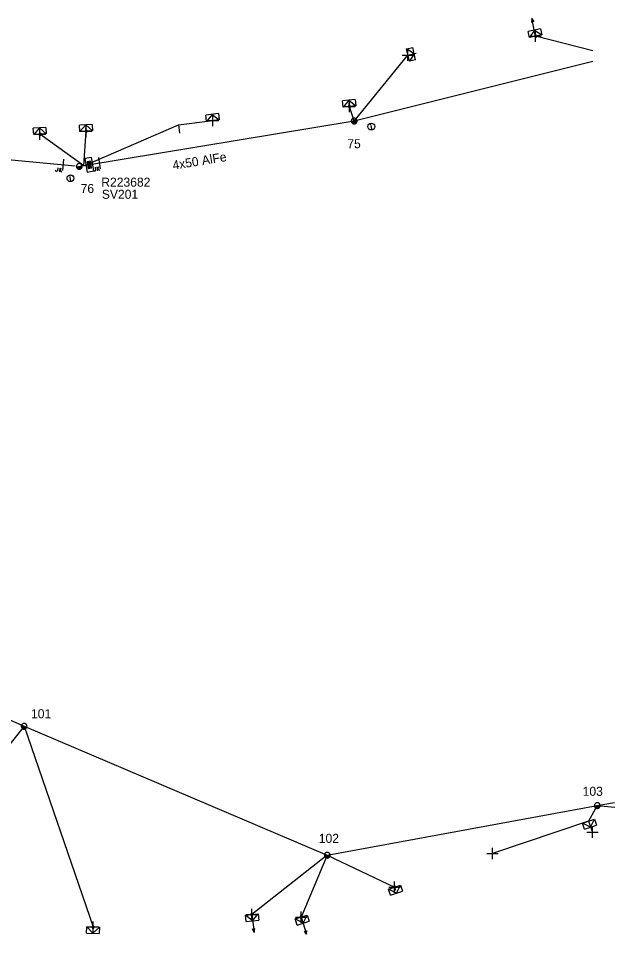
# Model space of a CAD drawing. Extents: x -544780 to -541582, y -1198995 to -1196551.
# Drawn here: x -541651.7 to -541585.8, y -1198822.4 to -1198721.1 of the extents above; entities that cross this region are included whole.
import ezdxf

# ---------------------------------------------------------------- set-up
doc = ezdxf.new("R2010")
doc.units = 0
for name, color, linetype in [('Vrstva 1', 7, 'Continuous'), ('Vrstva 10', 7, 'Continuous'), ('Vrstva 13', 7, 'Continuous'), ('Vrstva 14', 7, 'Continuous'), ('Vrstva 15', 7, 'Continuous'), ('Vrstva 18', 7, 'Continuous'), ('Vrstva 2', 7, 'Continuous'), ('Vrstva 28', 7, 'Continuous'), ('Vrstva 29', 7, 'Continuous'), ('Vrstva 30', 7, 'Continuous'), ('Vrstva 31', 7, 'Continuous'), ('Vrstva 34', 7, 'Continuous'), ('Vrstva 36', 7, 'Continuous'), ('Vrstva 52', 7, 'Continuous'), ('Vrstva 54', 7, 'Continuous'), ('Vrstva 59', 7, 'Continuous'), ('Vrstva 8', 7, 'Continuous'), ('Vrstva 9', 7, 'Continuous')]:
    doc.layers.add(name, color=color, linetype=linetype)

# ---------------------------------------------------------------- blocks, each defined once
blk = doc.blocks.new('NN440')
at = {"layer": 'Vrstva 2'}
for points in [[(0.63, 0), (0.63, 0.06), (0.62, 0.13), (0.6, 0.19), (0.58, 0.25), (0.55, 0.31), (0.51, 0.37), (0.47, 0.42), (0.42, 0.46), (0.37, 0.51), (0.32, 0.54), (0.26, 0.57), (0.2, 0.59), (0.13, 0.61), (0.07, 0.62), (0, 0.63), (-0.06, 0.62), (-0.13, 0.61), (-0.19, 0.59), (-0.26, 0.57), (-0.31, 0.54), (-0.37, 0.51), (-0.42, 0.46), (-0.47, 0.42), (-0.51, 0.37), (-0.54, 0.31), (-0.57, 0.25), (-0.6, 0.19), (-0.62, 0.13), (-0.63, 0.06), (-0.63, 0), (-0.63, -0.07), (-0.62, -0.14), (-0.6, -0.2), (-0.57, -0.26), (-0.54, -0.32), (-0.51, -0.37), (-0.47, -0.43), (-0.42, -0.47), (-0.37, -0.51), (-0.31, -0.55), (-0.26, -0.58), (-0.19, -0.6), (-0.13, -0.62), (-0.06, -0.63), (0, -0.63), (0.07, -0.63), (0.13, -0.62), (0.2, -0.6), (0.26, -0.58), (0.32, -0.55), (0.37, -0.51), (0.42, -0.47), (0.47, -0.43), (0.51, -0.37), (0.55, -0.32), (0.58, -0.26), (0.6, -0.2), (0.62, -0.14), (0.63, -0.07), (0.63, 0)], [(-0.63, 0), (0.63, 0)], [(-0.6, -0.18), (0.57, -0.18)], [(-0.51, -0.32), (0.5, -0.32)], [(-0.37, -0.47), (0.35, -0.47)]]:
    blk.add_lwpolyline(points, dxfattribs=at)
blk = doc.blocks.new('NN560')
at = {"layer": 'Vrstva 2'}
for points in [[(2, 0), (1.59, 0.14)], [(0, 0), (2, 0)], [(2, 0), (1.59, -0.13)]]:
    blk.add_lwpolyline(points, dxfattribs=at)
blk = doc.blocks.new('NN840')
at = {"layer": 'Vrstva 15'}
for points in [[(0, 0.62), (0, -0.63)], [(-0.75, -0.71), (-0.75, -0.66)], [(-0.73, -0.76), (-0.75, -0.71)], [(-0.66, -0.8), (-0.73, -0.76)], [(-0.63, -0.8), (-0.66, -0.8)], [(-0.56, -0.76), (-0.63, -0.8)], [(-0.54, -0.71), (-0.56, -0.76)], [(-0.54, -0.38), (-0.54, -0.71)], [(-0.33, -0.38), (-0.33, -0.8)], [(-0.33, -0.64), (-0.13, -0.38)], [(-0.26, -0.56), (-0.09, -0.8)]]:
    blk.add_lwpolyline(points, dxfattribs=at)
blk = doc.blocks.new('NN770')
at = {"layer": 'Vrstva 10'}
for p, q in [((0, 0.19), (0, 0.26)), ((0, -0.28), (0, 0.11))]:
    blk.add_line(p, q, dxfattribs=at)
blk.add_circle((0, -0.01), 0.375, dxfattribs=at)
blk = doc.blocks.new('NN800')
at = {"layer": 'Vrstva 1'}
for points in [[(-0.44, 0.44), (0.44, -0.44)], [(-0.44, -0.44), (0.44, 0.44)]]:
    blk.add_lwpolyline(points, dxfattribs=at)
blk = doc.blocks.new('NN620')
at = {"layer": 'Vrstva 8'}
for points in [[(0.75, 0), (-0.75, 0)], [(-0.75, 0), (-0.75, -0.75)], [(0.75, -0.75), (0.75, 0)], [(-0.75, -0.75), (0.75, -0.75)], [(0.37, -0.18), (-0.38, -0.18)], [(-0.38, -0.18), (-0.38, -0.56)], [(-0.38, -0.56), (0.37, -0.56)], [(0.32, -0.23), (-0.33, -0.23)], [(-0.33, -0.23), (-0.33, -0.51)], [(-0.33, -0.51), (0.32, -0.51)], [(0.27, -0.27), (-0.28, -0.27)], [(-0.28, -0.27), (-0.28, -0.46)], [(-0.28, -0.46), (0.27, -0.46)], [(0.23, -0.32), (-0.23, -0.32)], [(-0.23, -0.32), (-0.23, -0.42)], [(-0.23, -0.42), (0.23, -0.42)], [(-0.19, -0.37), (0.19, -0.37)], [(0.23, -0.42), (0.23, -0.32)], [(0.27, -0.46), (0.27, -0.27)], [(0.32, -0.51), (0.32, -0.23)], [(0.37, -0.56), (0.37, -0.18)]]:
    blk.add_lwpolyline(points, dxfattribs=at)
blk = doc.blocks.new('NN630')
at = {"layer": 'Vrstva 9'}
for points in [[(0, -0.7), (-0.7, 0)], [(-0.7, -0.7), (-0.7, 0), (0.7, 0), (0.7, -0.7)], [(-0.7, -0.7), (0.7, -0.7)], [(0, -0.7), (0.7, 0)]]:
    blk.add_lwpolyline(points, dxfattribs=at)
blk = doc.blocks.new('NN500')
at = {"layer": 'Vrstva 2'}
for points in [[(0, -0.24), (0.02, -0.23), (0.05, -0.23), (0.07, -0.22), (0.09, -0.22), (0.12, -0.2), (0.14, -0.19), (0.16, -0.18), (0.17, -0.16), (0.19, -0.14), (0.2, -0.12), (0.21, -0.1), (0.22, -0.07), (0.23, -0.05), (0.23, -0.02), (0.23, 0), (0.23, 0.02), (0.23, 0.05), (0.22, 0.07), (0.21, 0.1), (0.2, 0.12), (0.19, 0.14), (0.17, 0.16), (0.16, 0.17), (0.14, 0.19), (0.12, 0.2), (0.09, 0.21), (0.07, 0.22), (0.05, 0.23), (0.02, 0.23), (0, 0.23), (-0.03, 0.23), (-0.05, 0.23), (-0.07, 0.22), (-0.1, 0.21), (-0.12, 0.2), (-0.14, 0.19), (-0.16, 0.17), (-0.18, 0.16), (-0.19, 0.14), (-0.2, 0.12), (-0.22, 0.1), (-0.22, 0.07), (-0.23, 0.05), (-0.23, 0.02), (-0.24, 0), (-0.23, -0.02), (-0.23, -0.05), (-0.22, -0.07), (-0.22, -0.1), (-0.2, -0.12), (-0.19, -0.14), (-0.18, -0.16), (-0.16, -0.18), (-0.14, -0.19), (-0.12, -0.2), (-0.1, -0.22), (-0.07, -0.22), (-0.05, -0.23), (-0.03, -0.23), (0, -0.24)], [(0, -0.24), (0.02, -0.23), (0.05, -0.23), (0.07, -0.22), (0.09, -0.22), (0.12, -0.2), (0.14, -0.19), (0.16, -0.18), (0.17, -0.16), (0.19, -0.14), (0.2, -0.12), (0.21, -0.1), (0.22, -0.07), (0.23, -0.05), (0.23, -0.02), (0.23, 0), (0.23, 0.02), (0.23, 0.05), (0.22, 0.07), (0.21, 0.1), (0.2, 0.12), (0.19, 0.14), (0.17, 0.16), (0.16, 0.17), (0.14, 0.19), (0.12, 0.2), (0.09, 0.21), (0.07, 0.22), (0.05, 0.23), (0.02, 0.23), (0, 0.23), (-0.03, 0.23), (-0.05, 0.23), (-0.07, 0.22), (-0.1, 0.21), (-0.12, 0.2), (-0.14, 0.19), (-0.16, 0.17), (-0.18, 0.16), (-0.19, 0.14), (-0.2, 0.12), (-0.22, 0.1), (-0.22, 0.07), (-0.23, 0.05), (-0.23, 0.02), (-0.24, 0), (-0.23, -0.02), (-0.23, -0.05), (-0.22, -0.07), (-0.22, -0.1), (-0.2, -0.12), (-0.19, -0.14), (-0.18, -0.16), (-0.16, -0.18), (-0.14, -0.19), (-0.12, -0.2), (-0.1, -0.22), (-0.07, -0.22), (-0.05, -0.23), (-0.03, -0.23), (0, -0.24)], [(0, -0.21), (0.02, -0.2), (0.04, -0.2), (0.06, -0.2), (0.08, -0.19), (0.1, -0.18), (0.12, -0.17), (0.14, -0.15), (0.15, -0.14), (0.16, -0.12), (0.18, -0.1), (0.19, -0.08), (0.19, -0.06), (0.2, -0.04), (0.2, -0.02), (0.2, 0), (0.2, 0.02), (0.2, 0.04), (0.19, 0.06), (0.19, 0.08), (0.18, 0.1), (0.16, 0.12), (0.15, 0.14), (0.14, 0.15), (0.12, 0.17), (0.1, 0.18), (0.08, 0.19), (0.06, 0.19), (0.04, 0.2), (0.02, 0.2), (0, 0.2), (-0.02, 0.2), (-0.04, 0.2), (-0.06, 0.19), (-0.08, 0.19), (-0.1, 0.18), (-0.12, 0.17), (-0.14, 0.15), (-0.15, 0.14), (-0.17, 0.12), (-0.18, 0.1), (-0.19, 0.08), (-0.2, 0.06), (-0.2, 0.04), (-0.21, 0.02), (-0.21, 0), (-0.21, -0.02), (-0.2, -0.04), (-0.2, -0.06), (-0.19, -0.08), (-0.18, -0.1), (-0.17, -0.12), (-0.15, -0.14), (-0.14, -0.15), (-0.12, -0.17), (-0.1, -0.18), (-0.08, -0.19), (-0.06, -0.2), (-0.04, -0.2), (-0.02, -0.2), (0, -0.21)], [(0, -0.18), (0.02, -0.18), (0.04, -0.17), (0.05, -0.17), (0.07, -0.16), (0.09, -0.15), (0.1, -0.14), (0.12, -0.13), (0.13, -0.12), (0.14, -0.1), (0.15, -0.09), (0.16, -0.07), (0.17, -0.05), (0.17, -0.04), (0.17, -0.02), (0.17, 0), (0.17, 0.02), (0.17, 0.04), (0.17, 0.05), (0.16, 0.07), (0.15, 0.09), (0.14, 0.1), (0.13, 0.12), (0.12, 0.13), (0.1, 0.14), (0.09, 0.15), (0.07, 0.16), (0.05, 0.17), (0.04, 0.17), (0.02, 0.17), (0, 0.18), (-0.02, 0.17), (-0.04, 0.17), (-0.06, 0.17), (-0.07, 0.16), (-0.09, 0.15), (-0.1, 0.14), (-0.12, 0.13), (-0.13, 0.12), (-0.14, 0.1), (-0.15, 0.09), (-0.16, 0.07), (-0.17, 0.05), (-0.17, 0.04), (-0.18, 0.02), (-0.18, 0), (-0.18, -0.02), (-0.17, -0.04), (-0.17, -0.05), (-0.16, -0.07), (-0.15, -0.09), (-0.14, -0.1), (-0.13, -0.12), (-0.12, -0.13), (-0.1, -0.14), (-0.09, -0.15), (-0.07, -0.16), (-0.06, -0.17), (-0.04, -0.17), (-0.02, -0.18), (0, -0.18)], [(0, -0.15), (0.01, -0.15), (0.03, -0.14), (0.04, -0.14), (0.06, -0.13), (0.07, -0.13), (0.08, -0.12), (0.1, -0.11), (0.11, -0.1), (0.12, -0.09), (0.13, -0.07), (0.13, -0.06), (0.14, -0.05), (0.14, -0.03), (0.14, -0.02), (0.14, 0), (0.14, 0.01), (0.14, 0.03), (0.14, 0.04), (0.13, 0.06), (0.13, 0.07), (0.12, 0.09), (0.11, 0.1), (0.1, 0.11), (0.08, 0.12), (0.07, 0.13), (0.06, 0.13), (0.04, 0.14), (0.03, 0.14), (0.01, 0.14), (0, 0.15), (-0.02, 0.14), (-0.03, 0.14), (-0.05, 0.14), (-0.06, 0.13), (-0.07, 0.13), (-0.09, 0.12), (-0.1, 0.11), (-0.11, 0.1), (-0.12, 0.09), (-0.13, 0.07), (-0.13, 0.06), (-0.14, 0.04), (-0.14, 0.03), (-0.15, 0.01), (-0.15, 0), (-0.15, -0.02), (-0.14, -0.03), (-0.14, -0.05), (-0.13, -0.06), (-0.13, -0.07), (-0.12, -0.09), (-0.11, -0.1), (-0.1, -0.11), (-0.09, -0.12), (-0.07, -0.13), (-0.06, -0.13), (-0.05, -0.14), (-0.03, -0.14), (-0.02, -0.15), (0, -0.15)], [(0, -0.12), (0.01, -0.12), (0.02, -0.11), (0.03, -0.11), (0.05, -0.11), (0.06, -0.1), (0.07, -0.09), (0.08, -0.09), (0.09, -0.08), (0.09, -0.07), (0.1, -0.06), (0.11, -0.05), (0.11, -0.04), (0.11, -0.02), (0.11, -0.01), (0.12, 0), (0.11, 0.01), (0.11, 0.02), (0.11, 0.04), (0.11, 0.05), (0.1, 0.06), (0.09, 0.07), (0.09, 0.08), (0.08, 0.09), (0.07, 0.09), (0.06, 0.1), (0.05, 0.11), (0.03, 0.11), (0.02, 0.11), (0.01, 0.12), (0, 0.12), (-0.01, 0.12), (-0.03, 0.11), (-0.04, 0.11), (-0.05, 0.11), (-0.06, 0.1), (-0.07, 0.09), (-0.08, 0.09), (-0.09, 0.08), (-0.1, 0.07), (-0.1, 0.06), (-0.11, 0.05), (-0.11, 0.04), (-0.12, 0.02), (-0.12, 0.01), (-0.12, 0), (-0.12, -0.01), (-0.12, -0.02), (-0.11, -0.04), (-0.11, -0.05), (-0.1, -0.06), (-0.1, -0.07), (-0.09, -0.08), (-0.08, -0.09), (-0.07, -0.09), (-0.06, -0.1), (-0.05, -0.11), (-0.04, -0.11), (-0.03, -0.11), (-0.01, -0.12), (0, -0.12)], [(0, -0.09), (0.01, -0.09), (0.02, -0.09), (0.03, -0.08), (0.03, -0.08), (0.04, -0.08), (0.05, -0.07), (0.06, -0.07), (0.06, -0.06), (0.07, -0.05), (0.07, -0.04), (0.08, -0.04), (0.08, -0.03), (0.08, -0.02), (0.09, -0.01), (0.09, 0), (0.09, 0.01), (0.08, 0.02), (0.08, 0.03), (0.08, 0.03), (0.07, 0.04), (0.07, 0.05), (0.06, 0.06), (0.06, 0.06), (0.05, 0.07), (0.04, 0.07), (0.03, 0.08), (0.03, 0.08), (0.02, 0.08), (0.01, 0.09), (0, 0.09), (-0.01, 0.09), (-0.02, 0.08), (-0.03, 0.08), (-0.04, 0.08), (-0.04, 0.07), (-0.05, 0.07), (-0.06, 0.06), (-0.07, 0.06), (-0.07, 0.05), (-0.08, 0.04), (-0.08, 0.03), (-0.08, 0.03), (-0.09, 0.02), (-0.09, 0.01), (-0.09, 0), (-0.09, -0.01), (-0.09, -0.02), (-0.08, -0.03), (-0.08, -0.04), (-0.08, -0.04), (-0.07, -0.05), (-0.07, -0.06), (-0.06, -0.07), (-0.05, -0.07), (-0.04, -0.08), (-0.04, -0.08), (-0.03, -0.08), (-0.02, -0.09), (-0.01, -0.09), (0, -0.09)], [(0, -0.06), (0, -0.06), (0.01, -0.06), (0.02, -0.05), (0.02, -0.05), (0.03, -0.05), (0.03, -0.05), (0.04, -0.04), (0.04, -0.04), (0.05, -0.03), (0.05, -0.03), (0.05, -0.02), (0.05, -0.02), (0.05, -0.01), (0.06, -0.01), (0.06, 0), (0.06, 0.01), (0.05, 0.01), (0.05, 0.02), (0.05, 0.02), (0.05, 0.03), (0.05, 0.03), (0.04, 0.04), (0.04, 0.04), (0.03, 0.05), (0.03, 0.05), (0.02, 0.05), (0.02, 0.05), (0.01, 0.06), (0, 0.06), (0, 0.06), (-0.01, 0.06), (-0.01, 0.06), (-0.02, 0.05), (-0.02, 0.05), (-0.03, 0.05), (-0.03, 0.05), (-0.04, 0.04), (-0.04, 0.04), (-0.05, 0.03), (-0.05, 0.03), (-0.05, 0.02), (-0.06, 0.02), (-0.06, 0.01), (-0.06, 0.01), (-0.06, 0), (-0.06, -0.01), (-0.06, -0.01), (-0.06, -0.02), (-0.05, -0.02), (-0.05, -0.03), (-0.05, -0.03), (-0.04, -0.04), (-0.04, -0.04), (-0.03, -0.05), (-0.03, -0.05), (-0.02, -0.05), (-0.02, -0.05), (-0.01, -0.06), (-0.01, -0.06), (0, -0.06)], [(0, -0.03), (0, -0.03), (0, -0.03), (0.01, -0.03), (0.01, -0.03), (0.01, -0.02), (0.02, -0.02), (0.02, -0.02), (0.02, -0.02), (0.02, -0.02), (0.02, -0.01), (0.02, -0.01), (0.03, -0.01), (0.03, -0.01), (0.03, 0), (0.03, 0), (0.03, 0), (0.03, 0.01), (0.03, 0.01), (0.02, 0.01), (0.02, 0.01), (0.02, 0.02), (0.02, 0.02), (0.02, 0.02), (0.02, 0.02), (0.01, 0.02), (0.01, 0.02), (0.01, 0.03), (0, 0.03), (0, 0.03), (0, 0.03), (0, 0.03), (-0.01, 0.03), (-0.01, 0.03), (-0.01, 0.02), (-0.02, 0.02), (-0.02, 0.02), (-0.02, 0.02), (-0.02, 0.02), (-0.02, 0.02), (-0.03, 0.01), (-0.03, 0.01), (-0.03, 0.01), (-0.03, 0.01), (-0.03, 0), (-0.03, 0), (-0.03, 0), (-0.03, -0.01), (-0.03, -0.01), (-0.03, -0.01), (-0.03, -0.01), (-0.02, -0.02), (-0.02, -0.02), (-0.02, -0.02), (-0.02, -0.02), (-0.02, -0.02), (-0.01, -0.03), (-0.01, -0.03), (-0.01, -0.03), (0, -0.03), (0, -0.03)], [(0.23, 0), (0.7, 0)]]:
    blk.add_lwpolyline(points, dxfattribs=at)
blk = doc.blocks.new('NN510')
at = {"layer": 'Vrstva 2'}
blk.add_lwpolyline([(0, 0), (0, 0.94)], dxfattribs=at)

msp = doc.modelspace()

# ---------------------------------------------------------------- linework, layer by layer
at = {"layer": 'Vrstva 1'}
for points in [[(-541588.17, -1198725.93), (-541614.55, -1198732.5), (-541644.42, -1198737.44)], [(-541645.36, -1198737.48), (-541675.9, -1198734.63)], [(-541735.25, -1198789.14), (-541707.79, -1198787.15), (-541682.4, -1198785.58), (-541651.01, -1198799.41), (-541617.52, -1198813.66), (-541587.69, -1198808.17), (-541585.79, -1198807.85)]]:
    msp.add_lwpolyline(points, dxfattribs=at)
at = {"layer": 'Vrstva 52'}
msp.add_lwpolyline([(-541587.69, -1198808.17), (-541588.65, -1198809.91)], dxfattribs=at)
at = {"layer": 'Vrstva 54'}
for points in [[(-541588.2, -1198724.76), (-541594.5, -1198723.13)], [(-541614.55, -1198732.5), (-541608.61, -1198725.22)], [(-541614.55, -1198732.5), (-541615.08, -1198730.89)], [(-541644.42, -1198737.44), (-541633.97, -1198732.91), (-541630.17, -1198732.46)], [(-541644.42, -1198737.44), (-541644.16, -1198733.62)], [(-541644.42, -1198737.44), (-541649.26, -1198733.96)], [(-541651.01, -1198799.41), (-541659.72, -1198810.36)], [(-541651.01, -1198799.41), (-541643.4, -1198821.6)], [(-541617.52, -1198813.66), (-541625.86, -1198820.22)], [(-541617.52, -1198813.66), (-541620.42, -1198820.5)], [(-541617.52, -1198813.66), (-541610.09, -1198817.19)]]:
    msp.add_lwpolyline(points, dxfattribs=at)
at = {"layer": 'Vrstva 59'}
for points in [[(-541588.65, -1198809.91), (-541599.26, -1198813.47)], [(-541588.65, -1198809.91), (-541588.22, -1198811.12)]]:
    msp.add_lwpolyline(points, dxfattribs=at)
at = {"layer": 'Vrstva 8'}
msp.add_lwpolyline([(-541587.69, -1198808.17), (-541585.77, -1198808.35)], dxfattribs=at)

# ---------------------------------------------------------------- block references
at = {"layer": 'Vrstva 13'}
for name, p, rotation in [('NN560', (-541594.5, -1198723.13), 101.84147227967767), ('NN510', (-541608.61, -1198725.22), -76.83796391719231), ('NN510', (-541633.97, -1198732.9), -173.39516384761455), ('NN560', (-541625.86, -1198820.22), -82.93219716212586), ('NN560', (-541620.41, -1198820.5), -72.24243058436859)]:
    msp.add_blockref(name, p, dxfattribs=dict(at, rotation=rotation))
for name, p, xscale, yscale, rotation in [('NN500', (-541594.5, -1198723.13), 0.5, 0.49999999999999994, 101.84100004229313), ('NN500', (-541615.08, -1198730.89), 0.5, 0.5000000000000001, 95.53900003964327), ('NN440', (-541614.55, -1198732.5), 0.5, 0.5, 13.98450826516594), ('NN500', (-541649.26, -1198733.96), 0.5000000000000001, 0.5, 93.8810000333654), ('NN500', (-541644.16, -1198733.62), 0.5, 0.49999999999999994, 93.81399999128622), ('NN440', (-541644.92, -1198737.52), 0.5, 0.5, 9.385822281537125), ('NN440', (-541651.01, -1198799.41), 0.5, 0.5000000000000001, -23.777624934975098), ('NN440', (-541587.69, -1198808.17), 0.5000000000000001, 0.5, 10.428186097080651), ('NN440', (-541617.52, -1198813.66), 0.5, 0.5, -23.04976113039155), ('NN500', (-541610.09, -1198817.19), 0.5, 0.5, -72.1459999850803), ('NN500', (-541625.86, -1198820.22), 0.5, 0.5, -82.93200000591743), ('NN500', (-541620.42, -1198820.5), 0.4999999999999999, 0.5000000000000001, -72.24200006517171), ('NN500', (-541643.4, -1198821.6), 0.5, 0.4999999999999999, -91.86499999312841)]:
    msp.add_blockref(name, p, dxfattribs=dict(at, xscale=xscale, yscale=yscale, rotation=rotation))
at = {"layer": 'Vrstva 18'}
for p, rotation in [((-541646.72, -1198737.35), -5.3297276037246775), ((-541642.7, -1198737.15), 9.386105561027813)]:
    msp.add_blockref('NN840', p, dxfattribs=dict(at, rotation=rotation))
at = {"layer": 'Vrstva 28', "rotation": 99.38600004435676}
msp.add_blockref('NN620', (-541644.18, -1198737.4), dxfattribs=at)
at = {"layer": 'Vrstva 31'}
for p, rotation in [((-541594.5, -1198723.13), -168.1585277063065), ((-541608.61, -1198725.22), 103.1620360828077), ((-541615.08, -1198730.89), -174.4613610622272), ((-541630.17, -1198732.46), -173.39516384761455), ((-541649.26, -1198733.96), -176.11878061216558), ((-541644.16, -1198733.62), -176.1859249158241), ((-541588.65, -1198809.91), 18.56539718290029), ((-541610.09, -1198817.19), 17.854269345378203), ((-541625.86, -1198820.22), 7.067802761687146), ((-541620.41, -1198820.5), 17.75756950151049), ((-541643.4, -1198821.6), -1.8647194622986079)]:
    msp.add_blockref('NN630', p, dxfattribs=dict(at, rotation=rotation))
at = {"layer": 'Vrstva 34'}
for p, rotation in [((-541594.5, -1198723.13), 45), ((-541608.61, -1198725.22), 45), ((-541615.08, -1198730.89), 44.99999995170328), ((-541630.17, -1198732.46), 45), ((-541649.26, -1198733.96), 45), ((-541644.16, -1198733.62), 45), ((-541588.22, -1198811.13), 45), ((-541599.26, -1198813.47), 45), ((-541610.09, -1198817.19), 45), ((-541625.86, -1198820.22), 45), ((-541620.42, -1198820.5), 45), ((-541643.4, -1198821.6), 45)]:
    msp.add_blockref('NN800', p, dxfattribs=dict(at, rotation=rotation))
at = {"layer": 'Vrstva 36'}
for p, rotation in [((-541612.66, -1198733.11), 13.98450839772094), ((-541645.9, -1198738.82), 9.386105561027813)]:
    msp.add_blockref('NN770', p, dxfattribs=dict(at, rotation=rotation))

# ---------------------------------------------------------------- texts
at = {"layer": 'Vrstva 14'}
for s, p in [('75', (-541615.31, -1198735.51)), ('76', (-541644.77, -1198740.46)), ('101', (-541650.25, -1198798.52)), ('103', (-541589.31, -1198807.1)), ('102', (-541618.46, -1198812.3))]:
    msp.add_text(s, height=1, dxfattribs=at).set_placement(p)
at = {"layer": 'Vrstva 2'}
msp.add_text('4x50 AlFe', height=1, rotation=9.386, dxfattribs=at).set_placement((-541634.53, -1198737.9))
at = {"layer": 'Vrstva 29'}
msp.add_text('R223682', height=1, dxfattribs=at).set_placement((-541642.49, -1198739.76))
at = {"layer": 'Vrstva 30'}
msp.add_text('SV201', height=1, dxfattribs=at).set_placement((-541642.43, -1198741.1))

doc.saveas('drawing.dxf')
